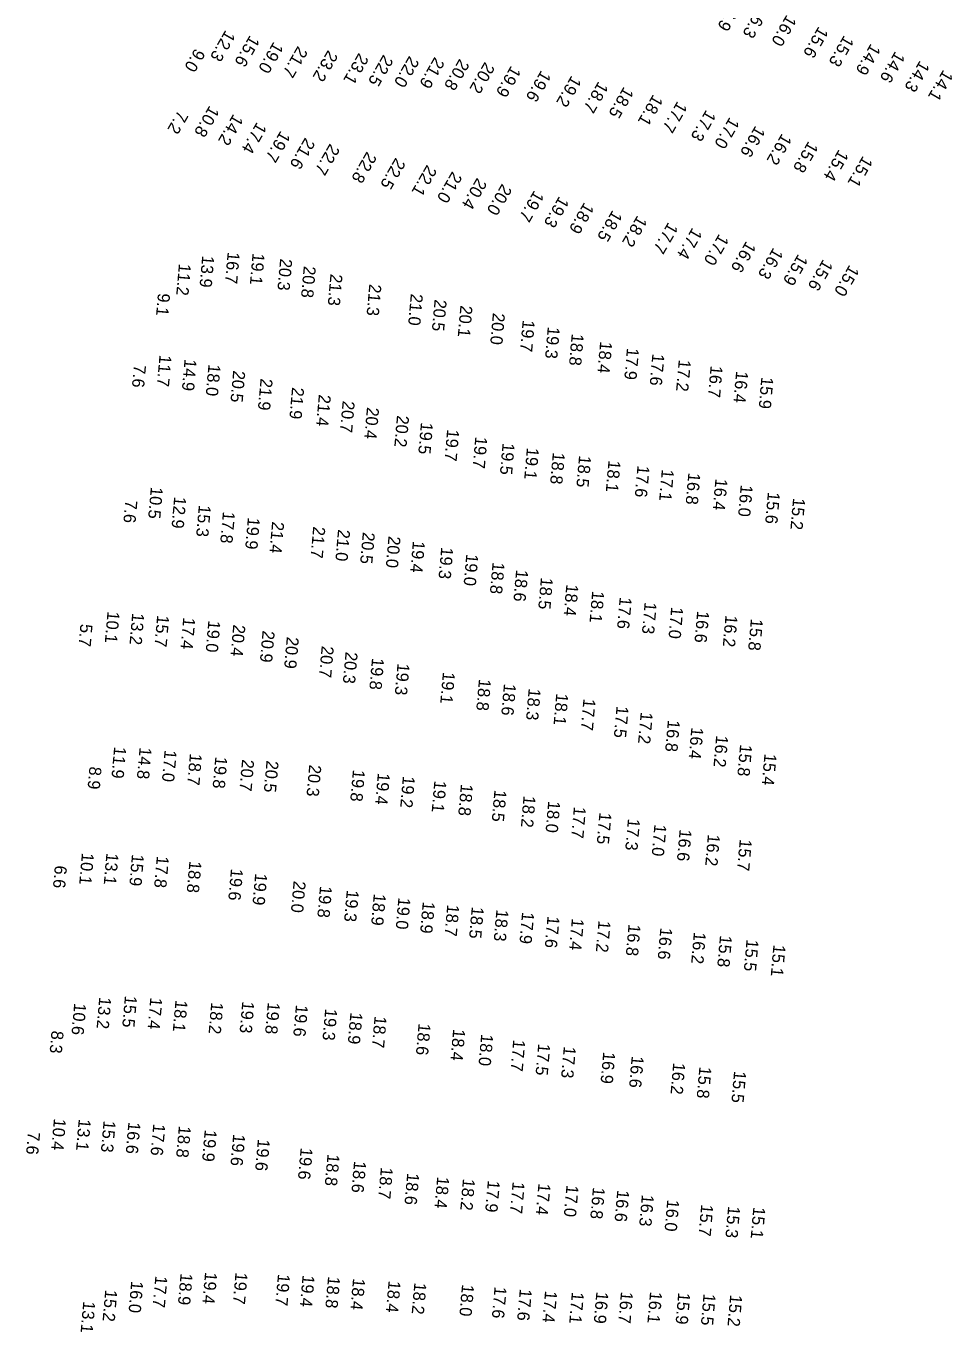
# Model space of a CAD drawing. Extents: x 1023796 to 1112670, y 656573 to 837340.
# Drawn here: x 1032121 to 1032500, y 790418 to 790952 of the extents above; entities that cross this region are included whole.
import ezdxf

# ---------------------------------------------------------------- set-up
doc = ezdxf.new("R2010")
doc.units = 0
doc.layers.add('V-TOPO-SOUN', color=7, linetype='Continuous')

msp = doc.modelspace()

# ---------------------------------------------------------------- texts
at = {"layer": 'V-TOPO-SOUN'}
for s, rotation, p in [('16.9 ', 240, (1032410.57, 790962.92)), ('16.3 ', 240, (1032420.89, 790960)), ('16.0 ', 240, (1032432.65, 790956.73)), ('15.6 ', 240, (1032445.72, 790951.95)), ('12.3 ', 240, (1032202.97, 790950.45)), ('15.6 ', 240, (1032212.96, 790948.34)), ('15.3 ', 240, (1032456.15, 790948.33)), ('9.0', 240, (1032190.54, 790942.99)), ('19.0 ', 240, (1032222.66, 790945.67)), ('21.7 ', 240, (1032232.56, 790943.91)), ('23.2 ', 240, (1032244.93, 790942.27)), ('23.1 ', 240, (1032257.51, 790941.07)), ('14.9 ', 240, (1032467.11, 790944.92)), ('14.6 ', 240, (1032477.09, 790941.78)), ('22.5 ', 240, (1032267.59, 790940.39)), ('22.0 ', 240, (1032278.19, 790939.9)), ('21.9 ', 240, (1032288.57, 790939.45)), ('20.8 ', 240, (1032298.74, 790938.69)), ('20.2 ', 240, (1032309.11, 790937.42)), ('19.9 ', 240, (1032319.88, 790935.89)), ('14.3 ', 240, (1032487.17, 790937.99)), ('19.6 ', 240, (1032332.2, 790933.99)), ('19.2 ', 240, (1032344.61, 790931.86)), ('14.1 ', 240, (1032496.77, 790934.23)), ('18.7 ', 240, (1032355.63, 790929.46)), ('18.5 ', 240, (1032366.03, 790927.3)), ('10.8 ', 240, (1032196.43, 790919.57)), ('18.1 ', 240, (1032378.02, 790924.13)), ('17.7 ', 240, (1032387.95, 790921.35)), ('7.2', 240, (1032183.63, 790917.64)), ('14.2 ', 240, (1032206.21, 790916.16)), ('17.3 ', 240, (1032399.69, 790917.84)), ('17.0 ', 240, (1032409.31, 790914.83)), ('17.4 ', 240, (1032215.83, 790912.84)), ('19.7 ', 240, (1032225.52, 790909.27)), ('16.6 ', 240, (1032419.89, 790911.37)), ('21.6 ', 240, (1032235.57, 790906.47)), ('22.7 ', 240, (1032245.71, 790904.02)), ('16.2 ', 240, (1032430.72, 790908.16)), ('15.8 ', 240, (1032441.56, 790905)), ('22.8 ', 240, (1032260.81, 790900.75)), ('22.5 ', 240, (1032272.59, 790898.22)), ('15.4 ', 240, (1032453.98, 790901.59)), ('15.1 ', 240, (1032463.87, 790899.01)), ('22.1 ', 240, (1032285.43, 790895.34)), ('21.0 ', 240, (1032295.77, 790892.64)), ('20.4 ', 240, (1032305.94, 790890.05)), ('20.0 ', 240, (1032316.16, 790887.62)), ('19.7 ', 240, (1032329.34, 790884.89)), ('19.3 ', 240, (1032339.57, 790882.51)), ('18.9 ', 240, (1032349.81, 790879.99)), ('18.5 ', 240, (1032361.38, 790876.81)), ('18.2 ', 240, (1032371.55, 790874.63)), ('17.7 ', 240, (1032384.21, 790871.86)), ('17.4 ', 240, (1032394.06, 790869.63)), ('17.0 ', 240, (1032404.98, 790867.09)), ('16.6 ', 240, (1032416.11, 790864.15)), ('16.3 ', 240, (1032427.21, 790861.44)), ('13.9 ', 265, (1032193.41, 790858.07)), ('16.7 ', 265, (1032203.84, 790859.56)), ('19.1 ', 265, (1032214.03, 790859.08)), ('20.3 ', 265, (1032225.31, 790856.83)), ('15.9 ', 240, (1032437.35, 790858.83)), ('15.6 ', 240, (1032447.6, 790856.71)), ('11.2 ', 265, (1032183.88, 790854.76)), ('20.8 ', 265, (1032234.98, 790853.82)), ('21.3 ', 265, (1032245.9, 790850.58)), ('15.0 ', 240, (1032458.34, 790854.43)), ('21.3 ', 265, (1032261.8, 790846.45)), ('9.1', 265, (1032175.3, 790842.69)), ('21.0 ', 265, (1032278.79, 790842.5)), ('20.5 ', 265, (1032288.53, 790840.16)), ('20.1 ', 265, (1032299.1, 790837.72)), ('20.0 ', 265, (1032312.38, 790834.63)), ('19.7 ', 265, (1032324.59, 790831.73)), ('19.3 ', 265, (1032334.84, 790828.95)), ('18.8 ', 265, (1032344.65, 790826.1)), ('18.4 ', 265, (1032356.28, 790822.95)), ('17.9 ', 265, (1032367.26, 790820.31)), ('17.6 ', 265, (1032377.66, 790817.92)), ('7.6', 265, (1032165.44, 790813.41)), ('11.7 ', 265, (1032175.93, 790817.46)), ('14.9 ', 265, (1032186.19, 790815.74)), ('18.0 ', 265, (1032195.98, 790813.64)), ('17.2 ', 265, (1032388.46, 790815.53)), ('16.7 ', 265, (1032401.51, 790813.05)), ('20.5 ', 265, (1032206.09, 790811.06)), ('21.9 ', 265, (1032217.3, 790807.81)), ('16.4 ', 265, (1032411.94, 790810.83)), ('15.9 ', 265, (1032422.27, 790808.44)), ('21.9 ', 265, (1032230.19, 790804.21)), ('21.4 ', 265, (1032241.14, 790801.28)), ('20.7 ', 265, (1032250.9, 790798.67)), ('20.4 ', 265, (1032260.85, 790796.05)), ('20.2 ', 265, (1032273.14, 790792.74)), ('19.5 ', 265, (1032282.95, 790789.85)), ('19.7 ', 265, (1032293.66, 790786.99)), ('19.7 ', 265, (1032305.19, 790784)), ('19.5 ', 265, (1032316.37, 790781.45)), ('19.1 ', 265, (1032326.31, 790779.51)), ('18.8 ', 265, (1032336.92, 790777.58)), ('18.5 ', 265, (1032347.66, 790776.31)), ('18.1 ', 265, (1032359.7, 790774.32)), ('17.6 ', 265, (1032371.57, 790772.22)), ('17.1 ', 265, (1032381.53, 790770.67)), ('16.8 ', 265, (1032392.39, 790769.24)), ('16.4 ', 265, (1032403.47, 790766.87)), ('10.5 ', 265, (1032172.38, 790763.47)), ('12.9 ', 265, (1032181.94, 790759.49)), ('16.0 ', 265, (1032413.82, 790764.31)), ('15.6 ', 265, (1032424.94, 790761.37)), ('7.6', 265, (1032161.92, 790758.02)), ('15.3 ', 265, (1032192.03, 790756.05)), ('15.2 ', 265, (1032435.26, 790758.94)), ('17.8 ', 265, (1032201.9, 790753.39)), ('19.9 ', 265, (1032212.1, 790750.96)), ('21.4 ', 265, (1032222.03, 790749.27)), ('21.7 ', 265, (1032238.85, 790747.27)), ('21.0 ', 265, (1032249.01, 790746.1)), ('20.5 ', 265, (1032259.15, 790744.98)), ('20.0 ', 265, (1032269.65, 790743.36)), ('19.4 ', 265, (1032279.65, 790741.37)), ('19.3 ', 265, (1032291.24, 790738.81)), ('19.0 ', 265, (1032301.5, 790736.01)), ('18.8 ', 265, (1032312.27, 790732.67)), ('18.6 ', 265, (1032321.9, 790729.59)), ('18.5 ', 265, (1032332.05, 790726.41)), ('18.4 ', 265, (1032342.46, 790723.65)), ('18.1 ', 265, (1032353.04, 790720.92)), ('17.6 ', 265, (1032364.29, 790718.4)), ('10.1 ', 265, (1032154.65, 790712.57)), ('13.2 ', 265, (1032164.76, 790711.87)), ('15.7 ', 265, (1032174.97, 790710.99)), ('17.3 ', 265, (1032374.5, 790716.31)), ('17.0 ', 265, (1032385.36, 790714.38)), ('16.6 ', 265, (1032396, 790712.74)), ('16.2 ', 265, (1032407.59, 790710.99)), ('5.7', 265, (1032143.57, 790707.44)), ('17.4 ', 265, (1032185.65, 790710.06)), ('19.0 ', 265, (1032195.93, 790708.82)), ('20.4 ', 265, (1032206.13, 790707.15)), ('15.8 ', 265, (1032417.97, 790709.52)), ('20.9 ', 265, (1032218.13, 790704.7)), ('20.9 ', 265, (1032228.03, 790702.16)), ('20.7 ', 265, (1032242.32, 790698.43)), ('20.3 ', 265, (1032252.09, 790696.01)), ('19.8 ', 265, (1032262.92, 790693.52)), ('19.3 ', 265, (1032273.35, 790691.29)), ('19.1 ', 265, (1032291.94, 790687.76)), ('18.8 ', 265, (1032306.69, 790684.92)), ('18.6 ', 265, (1032316.92, 790682.97)), ('18.3 ', 265, (1032327.04, 790681.03)), ('18.1 ', 265, (1032338.32, 790679)), ('17.7 ', 265, (1032349.45, 790676.85)), ('17.5 ', 265, (1032363, 790673.83)), ('17.2 ', 265, (1032372.89, 790671.35)), ('16.8 ', 265, (1032384.01, 790668.13)), ('16.4 ', 265, (1032393.62, 790665.15)), ('16.2 ', 265, (1032403.77, 790661.82)), ('15.8 ', 265, (1032413.56, 790658.11)), ('11.9 ', 265, (1032157.37, 790657.23)), ('14.8 ', 265, (1032167.79, 790656.96)), ('17.0 ', 265, (1032178.03, 790655.84)), ('18.7 ', 265, (1032188.39, 790654.42)), ('19.8 ', 265, (1032198.78, 790653.13)), ('15.4 ', 265, (1032423.54, 790654.36)), ('8.9', 265, (1032147.27, 790649.1)), ('20.7 ', 265, (1032209.74, 790652.02)), ('20.5 ', 265, (1032219.73, 790651.54)), ('20.3 ', 265, (1032237.22, 790649.84)), ('19.8 ', 265, (1032255.11, 790647.78)), ('19.4 ', 265, (1032265.3, 790646.48)), ('19.2 ', 265, (1032275.55, 790645.19)), ('19.1 ', 265, (1032288.43, 790643.34)), ('18.8 ', 265, (1032299.31, 790641.92)), ('18.5 ', 265, (1032313.02, 790639.53)), ('18.2 ', 265, (1032324.95, 790637.16)), ('18.0 ', 265, (1032335.04, 790635.03)), ('17.7 ', 265, (1032345.54, 790632.7)), ('17.5 ', 265, (1032355.99, 790630.31)), ('17.3 ', 265, (1032367.67, 790627.78)), ('17.0 ', 265, (1032378.49, 790625.43)), ('16.6 ', 265, (1032388.82, 790623.38)), ('16.2 ', 265, (1032400.39, 790621.38)), ('15.7 ', 265, (1032413.43, 790619.36)), ('10.1 ', 265, (1032144.17, 790613.77)), ('13.1 ', 265, (1032154.21, 790613.69)), ('15.9 ', 265, (1032164.67, 790613.22)), ('17.8 ', 265, (1032174.84, 790612.48)), ('18.8 ', 265, (1032188.18, 790610.44)), ('6.6', 265, (1032133.11, 790608.64)), ('19.6 ', 265, (1032205.19, 790607.32)), ('19.9 ', 265, (1032215.09, 790605.39)), ('20.0 ', 265, (1032230.83, 790602.32)), ('19.8 ', 265, (1032241.63, 790600.26)), ('19.3 ', 265, (1032252.58, 790598.58)), ('18.9 ', 265, (1032263.63, 790597.07)), ('19.0 ', 265, (1032273.71, 790595.51)), ('18.9 ', 265, (1032283.69, 790593.84)), ('18.7 ', 265, (1032293.71, 790592.64)), ('18.5 ', 265, (1032303.74, 790591.73)), ('18.3 ', 265, (1032313.83, 790590.6)), ('17.9 ', 265, (1032324.34, 790589.57)), ('17.6 ', 265, (1032334.74, 790587.89)), ('17.4 ', 265, (1032344.7, 790586.94)), ('17.2 ', 265, (1032355.63, 790586.09)), ('16.8 ', 265, (1032367.91, 790584.61)), ('16.6 ', 265, (1032380.93, 790583.17)), ('16.2 ', 265, (1032394.64, 790581.37)), ('15.8 ', 265, (1032405.34, 790580.04)), ('15.5 ', 265, (1032416.2, 790578.36)), ('15.1 ', 265, (1032427.21, 790576.21)), ('10.6 ', 265, (1032141.01, 790552.29)), ('13.2 ', 265, (1032151.28, 790554.79)), ('15.5 ', 265, (1032161.79, 790555.37)), ('17.4 ', 265, (1032172.17, 790554.62)), ('18.1 ', 265, (1032182.47, 790553.55)), ('18.2 ', 265, (1032197.12, 790552.68)), ('19.3 ', 265, (1032209.82, 790553.02)), ('19.8 ', 265, (1032220.26, 790552.66)), ('19.6 ', 265, (1032231.78, 790551.62)), ('19.3 ', 265, (1032243.75, 790550.04)), ('18.9 ', 265, (1032254.08, 790548.54)), ('18.7 ', 265, (1032263.98, 790547.01)), ('8.3', 265, (1032131.75, 790541.06)), ('18.6 ', 265, (1032281.98, 790544.05)), ('18.4 ', 265, (1032296.13, 790541.74)), ('18.0 ', 265, (1032307.6, 790539.64)), ('17.7 ', 265, (1032320.71, 790537.39)), ('17.5 ', 265, (1032330.95, 790535.77)), ('17.3 ', 265, (1032341.41, 790534.62)), ('16.9 ', 265, (1032357.55, 790532.37)), ('16.6 ', 265, (1032369.21, 790530.71)), ('16.2 ', 265, (1032386.2, 790527.97)), ('15.8 ', 265, (1032396.91, 790526.36)), ('15.5 ', 265, (1032411.11, 790524.55)), ('10.4 ', 265, (1032132.73, 790505.11)), ('13.1 ', 265, (1032142.88, 790504.91)), ('15.3 ', 265, (1032153.06, 790504.27)), ('16.6 ', 265, (1032163.21, 790503.68)), ('17.6 ', 265, (1032173.39, 790502.94)), ('7.6', 265, (1032122.1, 790499.68)), ('18.8 ', 265, (1032183.85, 790502.12)), ('19.9 ', 265, (1032194.45, 790500.51)), ('19.6 ', 265, (1032206.09, 790498.73)), ('19.6 ', 265, (1032216.19, 790496.69)), ('19.6 ', 265, (1032233.71, 790493.16)), ('18.8 ', 265, (1032244.7, 790490.55)), ('18.6 ', 265, (1032255.58, 790487.75)), ('18.7 ', 265, (1032266.54, 790485.2)), ('18.6 ', 265, (1032277.32, 790482.81)), ('18.4 ', 265, (1032289.59, 790481.34)), ('18.2 ', 265, (1032300.14, 790480.51)), ('17.9 ', 265, (1032310.33, 790479.78)), ('17.7 ', 265, (1032320.48, 790479.23)), ('17.4 ', 265, (1032331.03, 790478.6)), ('17.0 ', 265, (1032342.51, 790477.89)), ('16.8 ', 265, (1032353.35, 790477.01)), ('16.6 ', 265, (1032363.3, 790475.86)), ('16.3 ', 265, (1032373.37, 790474.01)), ('16.0 ', 265, (1032383.76, 790471.96)), ('15.7 ', 265, (1032397.65, 790469.98)), ('15.3 ', 265, (1032408.66, 790469.25)), ('15.1 ', 265, (1032418.99, 790468.95)), ('16.0 ', 265, (1032164.36, 790438.63)), ('17.7 ', 265, (1032174.24, 790440.76)), ('18.9 ', 265, (1032184.57, 790441.83)), ('19.4 ', 265, (1032194.59, 790442.27)), ('19.7 ', 265, (1032207.03, 790442.17)), ('19.7 ', 265, (1032224.43, 790441.53)), ('19.4 ', 265, (1032234.51, 790441.07)), ('18.8 ', 265, (1032244.93, 790440.52)), ('18.4 ', 265, (1032255.16, 790439.77)), ('18.4 ', 265, (1032269.71, 790438.76)), ('15.2 ', 265, (1032153.73, 790435.08)), ('18.2 ', 265, (1032280.25, 790438.02)), ('18.0 ', 265, (1032299.76, 790437.25)), ('17.6 ', 265, (1032313.08, 790436.38)), ('17.6 ', 265, (1032323.4, 790435.43)), ('17.4 ', 265, (1032333.74, 790434.63)), ('17.1 ', 265, (1032344.71, 790434.15)), ('16.9 ', 265, (1032354.74, 790434.26)), ('16.7 ', 265, (1032364.82, 790434.32)), ('16.1 ', 265, (1032376.72, 790434.32)), ('15.9 ', 265, (1032388.25, 790433.94)), ('15.5 ', 265, (1032398.62, 790433.5)), ('13.1 ', 265, (1032144.74, 790430.39)), ('15.2 ', 265, (1032409.51, 790433.04))]:
    msp.add_text(s, height=5, rotation=rotation, dxfattribs=at).set_placement(p)

doc.saveas('drawing.dxf')
